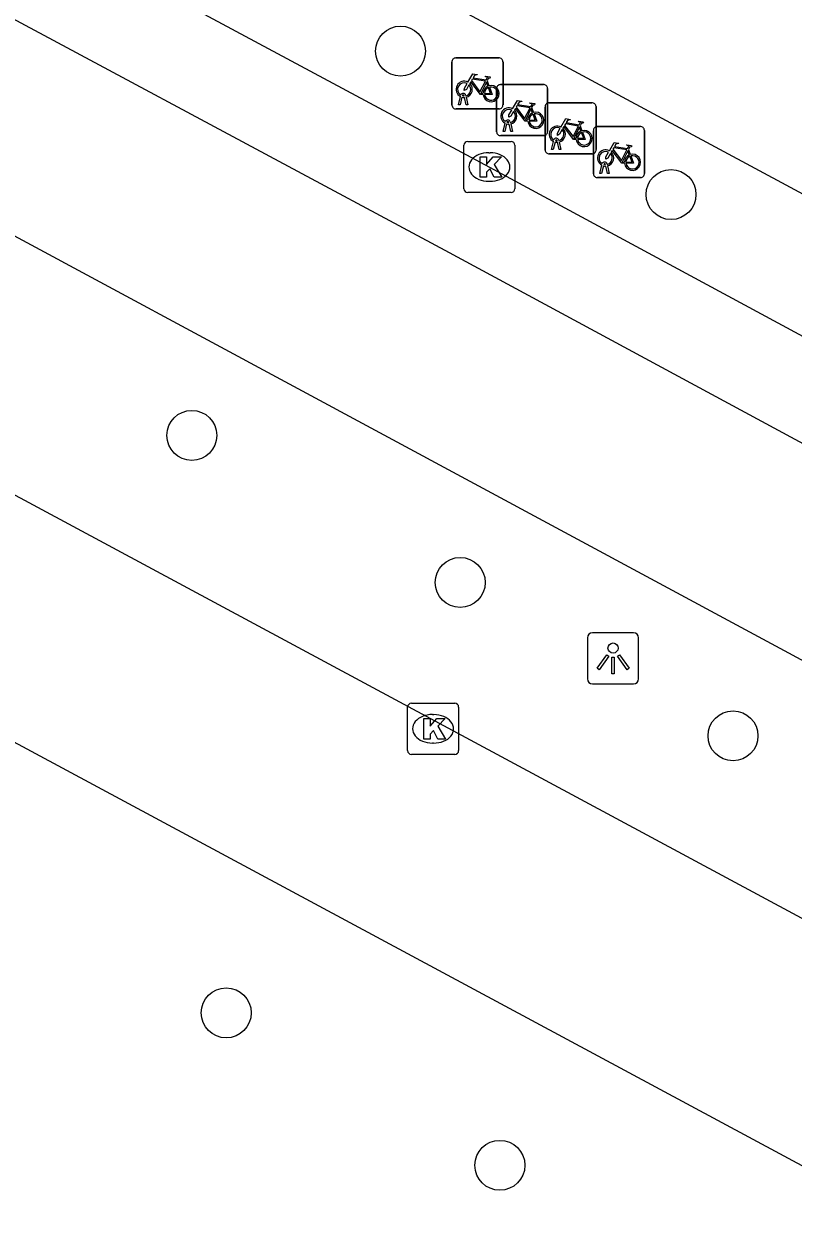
# Model space of a CAD drawing. Extents: x 159489 to 160304, y 383826 to 384530.
# Drawn here: x 159724.38 to 159739.45, y 384232.47 to 384255.68 of the extents above; entities that cross this region are included whole.
import ezdxf

# ---------------------------------------------------------------- set-up
doc = ezdxf.new("R2010")
doc.units = 0
for name, color, linetype in [('IMGEO_Boom', 7, 'Continuous'), ('IMGEO_Fietsenrek', 7, 'Continuous'), ('IMGEO_Kolk', 7, 'Continuous'), ('IMGEO_Lichtpunt', 7, 'Continuous'), ('IMGEO_Rijbaan_lokaal_gesloten', 7, 'Continuous'), ('IMGEO_Voetgangersgebied_gesloten', 7, 'Continuous'), ('IMGEO_Voetpad_open', 7, 'Continuous')]:
    doc.layers.add(name, color=color, linetype=linetype)

msp = doc.modelspace()

# ---------------------------------------------------------------- linework, layer by layer
at = {"layer": 'IMGEO_Boom'}
for centre in [(159731.76, 384255.144), (159737.059, 384252.335), (159727.673, 384247.62), (159732.93, 384244.741), (159738.273, 384241.737), (159728.348, 384236.312), (159733.708, 384233.327)]:
    msp.add_circle(centre, 0.489, dxfattribs=at)
at = {"layer": 'IMGEO_Fietsenrek'}
for p, q in [((159732.768, 384254.086), (159732.768, 384254.927)), ((159732.768, 384254.927), (159732.768, 384254.086)), ((159732.843, 384255.011), (159733.684, 384255.011)), ((159733.684, 384255.011), (159732.843, 384255.011)), ((159733.768, 384254.936), (159733.768, 384254.095)), ((159733.768, 384254.095), (159733.768, 384254.936)), ((159733.455, 384254.56), (159733.491, 384254.465)), ((159733.642, 384253.564), (159733.642, 384254.405)), ((159733.642, 384254.405), (159733.642, 384253.564)), ((159733.717, 384254.489), (159734.558, 384254.489)), ((159734.558, 384254.489), (159733.717, 384254.489)), ((159734.642, 384254.414), (159734.642, 384253.573)), ((159734.642, 384253.573), (159734.642, 384254.414)), ((159732.895, 384254.095), (159732.934, 384254.255)), ((159732.964, 384254.243), (159732.929, 384254.095)), ((159733.006, 384254.267), (159733.005, 384254.271)), ((159733.047, 384254.095), (159733.013, 384254.237)), ((159733.037, 384254.278), (159733.038, 384254.271)), ((159733.045, 384254.241), (159733.08, 384254.095)), ((159734.666, 384254.132), (159735.507, 384254.132)), ((159735.507, 384254.132), (159734.666, 384254.132)), ((159733.693, 384254.011), (159732.852, 384254.011)), ((159732.852, 384254.011), (159733.693, 384254.011)), ((159732.929, 384254.095), (159732.895, 384254.095)), ((159733.08, 384254.095), (159733.047, 384254.095)), ((159734.329, 384254.038), (159734.365, 384253.943)), ((159734.591, 384253.207), (159734.591, 384254.048)), ((159734.591, 384254.048), (159734.591, 384253.207)), ((159735.591, 384254.057), (159735.591, 384253.216)), ((159735.591, 384253.216), (159735.591, 384254.057)), ((159733.769, 384253.573), (159733.808, 384253.733)), ((159733.838, 384253.721), (159733.803, 384253.573)), ((159733.88, 384253.745), (159733.879, 384253.749)), ((159733.921, 384253.573), (159733.887, 384253.715)), ((159733.911, 384253.756), (159733.912, 384253.749)), ((159733.919, 384253.719), (159733.954, 384253.573)), ((159735.278, 384253.681), (159735.314, 384253.586)), ((159735.613, 384253.666), (159736.454, 384253.666)), ((159736.454, 384253.666), (159735.613, 384253.666)), ((159734.567, 384253.489), (159733.726, 384253.489)), ((159733.726, 384253.489), (159734.567, 384253.489)), ((159733.803, 384253.573), (159733.769, 384253.573)), ((159733.954, 384253.573), (159733.921, 384253.573)), ((159735.538, 384252.741), (159735.538, 384253.582)), ((159735.538, 384253.582), (159735.538, 384252.741)), ((159736.538, 384253.591), (159736.538, 384252.75)), ((159736.538, 384252.75), (159736.538, 384253.591)), ((159734.718, 384253.216), (159734.757, 384253.376)), ((159734.752, 384253.216), (159734.718, 384253.216)), ((159734.787, 384253.364), (159734.752, 384253.216)), ((159734.829, 384253.388), (159734.828, 384253.392)), ((159734.87, 384253.216), (159734.836, 384253.358)), ((159734.86, 384253.399), (159734.861, 384253.392)), ((159734.868, 384253.362), (159734.903, 384253.216)), ((159734.903, 384253.216), (159734.87, 384253.216)), ((159736.225, 384253.215), (159736.261, 384253.12)), ((159735.516, 384253.132), (159734.675, 384253.132)), ((159734.675, 384253.132), (159735.516, 384253.132)), ((159735.665, 384252.75), (159735.704, 384252.91)), ((159735.699, 384252.75), (159735.665, 384252.75)), ((159735.734, 384252.898), (159735.699, 384252.75)), ((159735.776, 384252.922), (159735.775, 384252.926)), ((159735.817, 384252.75), (159735.783, 384252.892)), ((159735.807, 384252.933), (159735.808, 384252.926)), ((159735.815, 384252.896), (159735.85, 384252.75)), ((159735.85, 384252.75), (159735.817, 384252.75)), ((159736.463, 384252.666), (159735.622, 384252.666)), ((159735.622, 384252.666), (159736.463, 384252.666))]:
    msp.add_line(p, q, dxfattribs=at)
for points in [[(159733.081, 384254.537), (159733.176, 384254.701), (159733.262, 384254.687), (159733.264, 384254.678), (159733.208, 384254.667), (159733.181, 384254.622), (159733.437, 384254.581)], [(159733.424, 384254.556), (159733.167, 384254.597), (159733.15, 384254.568), (159733.317, 384254.348), (159733.424, 384254.556)], [(159733.437, 384254.581), (159733.462, 384254.63), (159733.456, 384254.634), (159733.433, 384254.638), (159733.421, 384254.645), (159733.42, 384254.648), (159733.422, 384254.653), (159733.517, 384254.638), (159733.519, 384254.628), (159733.509, 384254.615), (159733.497, 384254.609), (159733.483, 384254.615), (159733.455, 384254.56)], [(159733.102, 384254.485), (159733.05, 384254.395), (159733.01, 384254.37), (159733.011, 384254.417), (159733.066, 384254.511)], [(159733.377, 384254.293), (159733.327, 384254.293), (159733.136, 384254.544), (159733.117, 384254.512)], [(159733.472, 384254.458), (159733.442, 384254.535), (159733.333, 384254.317), (159733.376, 384254.317)], [(159733.406, 384254.317), (159733.526, 384254.316), (159733.482, 384254.43)], [(159733.502, 384254.437), (159733.557, 384254.292), (159733.407, 384254.292)], [(159733.955, 384254.015), (159734.05, 384254.179), (159734.136, 384254.165), (159734.138, 384254.156), (159734.082, 384254.145), (159734.055, 384254.1), (159734.311, 384254.059)], [(159734.311, 384254.059), (159734.336, 384254.108), (159734.33, 384254.112), (159734.307, 384254.116), (159734.295, 384254.123), (159734.294, 384254.126), (159734.296, 384254.131), (159734.391, 384254.116), (159734.393, 384254.106), (159734.383, 384254.093), (159734.371, 384254.087), (159734.357, 384254.093), (159734.329, 384254.038)], [(159733.976, 384253.963), (159733.924, 384253.873), (159733.884, 384253.848), (159733.885, 384253.895), (159733.94, 384253.989)], [(159734.251, 384253.771), (159734.201, 384253.771), (159734.01, 384254.022), (159733.991, 384253.99)], [(159734.298, 384254.034), (159734.041, 384254.075), (159734.024, 384254.046), (159734.191, 384253.826), (159734.298, 384254.034)], [(159734.346, 384253.936), (159734.316, 384254.013), (159734.207, 384253.795), (159734.25, 384253.795)], [(159734.28, 384253.795), (159734.4, 384253.794), (159734.356, 384253.908)], [(159734.376, 384253.915), (159734.431, 384253.77), (159734.281, 384253.77)], [(159734.904, 384253.658), (159734.999, 384253.822), (159735.085, 384253.808), (159735.087, 384253.799), (159735.031, 384253.788), (159735.004, 384253.743), (159735.26, 384253.702)], [(159735.2, 384253.414), (159735.15, 384253.414), (159734.959, 384253.665), (159734.94, 384253.633)], [(159735.247, 384253.677), (159734.99, 384253.718), (159734.973, 384253.689), (159735.14, 384253.469), (159735.247, 384253.677)], [(159735.295, 384253.579), (159735.265, 384253.656), (159735.156, 384253.438), (159735.199, 384253.438)], [(159735.26, 384253.702), (159735.285, 384253.751), (159735.279, 384253.755), (159735.256, 384253.759), (159735.244, 384253.766), (159735.243, 384253.769), (159735.245, 384253.774), (159735.34, 384253.759), (159735.342, 384253.749), (159735.332, 384253.736), (159735.32, 384253.73), (159735.306, 384253.736), (159735.278, 384253.681)], [(159734.925, 384253.606), (159734.873, 384253.516), (159734.833, 384253.491), (159734.834, 384253.538), (159734.889, 384253.632)], [(159735.229, 384253.438), (159735.349, 384253.437), (159735.305, 384253.551)], [(159735.325, 384253.558), (159735.38, 384253.413), (159735.23, 384253.413)], [(159735.851, 384253.192), (159735.946, 384253.356), (159736.032, 384253.342), (159736.034, 384253.333), (159735.978, 384253.322), (159735.951, 384253.277), (159736.207, 384253.236)], [(159736.147, 384252.948), (159736.097, 384252.948), (159735.906, 384253.199), (159735.887, 384253.167)], [(159736.194, 384253.211), (159735.937, 384253.252), (159735.92, 384253.223), (159736.087, 384253.003), (159736.194, 384253.211)], [(159736.242, 384253.113), (159736.212, 384253.19), (159736.103, 384252.972), (159736.146, 384252.972)], [(159736.207, 384253.236), (159736.232, 384253.285), (159736.226, 384253.289), (159736.203, 384253.293), (159736.191, 384253.3), (159736.19, 384253.303), (159736.192, 384253.308), (159736.287, 384253.293), (159736.289, 384253.283), (159736.279, 384253.27), (159736.267, 384253.264), (159736.253, 384253.27), (159736.225, 384253.215)], [(159735.872, 384253.14), (159735.82, 384253.05), (159735.78, 384253.025), (159735.781, 384253.072), (159735.836, 384253.166)], [(159736.176, 384252.972), (159736.296, 384252.971), (159736.252, 384253.085)], [(159736.272, 384253.092), (159736.327, 384252.947), (159736.177, 384252.947)]]:
    msp.add_lwpolyline(points, dxfattribs=at)
for centre, radius, start, end in [((159732.846, 384254.933), 0.0779, 92.4484, 184.2845), ((159732.846, 384254.933), 0.0779, 92.4484, 184.2845), ((159733.69, 384254.933), 0.0779, 2.4484, 94.2845), ((159733.69, 384254.933), 0.0779, 2.4484, 94.2845), ((159733.008, 384254.396), 0.159, 62.6766, 242.1369), ((159733.008, 384254.396), 0.129, 63.3192, 238.903), ((159733.008, 384254.396), 0.129, 283.6043, 43.4302), ((159733.008, 384254.396), 0.159, 283.5766, 46.6042), ((159733.535, 384254.312), 0.159, 113.3408, 178.3217), ((159733.535, 384254.312), 0.159, 187.0065, 105.7708), ((159733.535, 384254.312), 0.129, 113.923, 177.9556), ((159733.535, 384254.312), 0.129, 188.6715, 104.5883), ((159733.72, 384254.411), 0.0779, 92.4484, 184.2845), ((159733.72, 384254.411), 0.0779, 92.4484, 184.2845), ((159734.564, 384254.411), 0.0779, 2.4484, 94.2845), ((159734.564, 384254.411), 0.0779, 2.4484, 94.2845), ((159732.988, 384254.267), 0.0499, 12.8025, 158.6934), ((159733.008, 384254.396), 0.159, 253.9967, 271.7867), ((159732.988, 384254.267), 0.0174, 12.8025, 163.4502), ((159733.008, 384254.396), 0.129, 253.415, 269.0204), ((159734.669, 384254.054), 0.0779, 92.4484, 184.2845), ((159734.669, 384254.054), 0.0779, 92.4484, 184.2845), ((159735.513, 384254.054), 0.0779, 2.4484, 94.2845), ((159735.513, 384254.054), 0.0779, 2.4484, 94.2845), ((159732.846, 384254.089), 0.0779, 182.4484, 274.2845), ((159732.846, 384254.089), 0.0779, 182.4484, 274.2845), ((159733.69, 384254.089), 0.0779, 272.4484, 4.2845), ((159733.69, 384254.089), 0.0779, 272.4484, 4.2845), ((159733.882, 384253.874), 0.159, 62.6766, 242.1369), ((159733.882, 384253.874), 0.129, 63.3192, 238.903), ((159733.882, 384253.874), 0.129, 283.6043, 43.4302), ((159733.882, 384253.874), 0.159, 283.5766, 46.6042), ((159734.409, 384253.79), 0.159, 113.3408, 178.3217), ((159734.409, 384253.79), 0.159, 187.0065, 105.7708), ((159734.409, 384253.79), 0.129, 113.923, 177.9556), ((159734.409, 384253.79), 0.129, 188.6715, 104.5883), ((159733.862, 384253.745), 0.0499, 12.8025, 158.6934), ((159733.882, 384253.874), 0.159, 253.9967, 271.7867), ((159733.862, 384253.745), 0.0174, 12.8025, 163.4502), ((159733.882, 384253.874), 0.129, 253.415, 269.0204), ((159734.831, 384253.517), 0.159, 62.6766, 242.1369), ((159734.831, 384253.517), 0.129, 63.3192, 238.903), ((159735.616, 384253.588), 0.0779, 92.4484, 184.2845), ((159735.616, 384253.588), 0.0779, 92.4484, 184.2845), ((159736.46, 384253.588), 0.0779, 2.4484, 94.2845), ((159736.46, 384253.588), 0.0779, 2.4484, 94.2845), ((159733.72, 384253.567), 0.0779, 182.4484, 274.2845), ((159733.72, 384253.567), 0.0779, 182.4484, 274.2845), ((159734.564, 384253.567), 0.0779, 272.4484, 4.2845), ((159734.564, 384253.567), 0.0779, 272.4484, 4.2845), ((159734.811, 384253.388), 0.0499, 12.8025, 158.6934), ((159734.831, 384253.517), 0.129, 283.6043, 43.4302), ((159734.831, 384253.517), 0.159, 283.5766, 46.6042), ((159735.358, 384253.433), 0.159, 113.3408, 178.3217), ((159735.358, 384253.433), 0.159, 187.0065, 105.7708), ((159735.358, 384253.433), 0.129, 113.923, 177.9556), ((159735.358, 384253.433), 0.129, 188.6715, 104.5883), ((159734.669, 384253.21), 0.0779, 182.4484, 274.2845), ((159734.669, 384253.21), 0.0779, 182.4484, 274.2845), ((159734.831, 384253.517), 0.159, 253.9967, 271.7867), ((159734.811, 384253.388), 0.0174, 12.8025, 163.4502), ((159734.831, 384253.517), 0.129, 253.415, 269.0204), ((159735.513, 384253.21), 0.0779, 272.4484, 4.2845), ((159735.513, 384253.21), 0.0779, 272.4484, 4.2845), ((159735.778, 384253.051), 0.159, 62.6766, 242.1369), ((159735.778, 384253.051), 0.129, 63.3192, 238.903), ((159735.758, 384252.922), 0.0499, 12.8025, 158.6934), ((159735.778, 384253.051), 0.129, 283.6043, 43.4302), ((159735.778, 384253.051), 0.159, 283.5766, 46.6042), ((159736.305, 384252.967), 0.159, 113.3408, 178.3217), ((159736.305, 384252.967), 0.159, 187.0065, 105.7708), ((159736.305, 384252.967), 0.129, 113.923, 177.9556), ((159736.305, 384252.967), 0.129, 188.6715, 104.5883), ((159735.616, 384252.744), 0.0779, 182.4484, 274.2845), ((159735.616, 384252.744), 0.0779, 182.4484, 274.2845), ((159735.778, 384253.051), 0.159, 253.9967, 271.7867), ((159735.758, 384252.922), 0.0174, 12.8025, 163.4502), ((159735.778, 384253.051), 0.129, 253.415, 269.0204), ((159736.46, 384252.744), 0.0779, 272.4484, 4.2845), ((159736.46, 384252.744), 0.0779, 272.4484, 4.2845)]:
    msp.add_arc(centre, radius, start, end, dxfattribs=at)
at = {"layer": 'IMGEO_Kolk'}
for p, q in [((159733.001, 384252.448), (159733.001, 384253.3)), ((159733.076, 384253.374), (159733.928, 384253.374)), ((159734.002, 384253.3), (159734.002, 384252.448)), ((159733.489, 384253.154), (159733.514, 384253.154)), ((159733.512, 384252.594), (159733.487, 384252.594)), ((159733.928, 384252.374), (159733.076, 384252.374)), ((159731.898, 384241.448), (159731.898, 384242.3)), ((159731.973, 384242.374), (159732.825, 384242.374)), ((159732.899, 384242.3), (159732.899, 384241.448)), ((159732.386, 384242.154), (159732.411, 384242.154)), ((159732.409, 384241.594), (159732.384, 384241.594)), ((159732.825, 384241.374), (159731.973, 384241.374))]:
    msp.add_line(p, q, dxfattribs=at)
for points in [[(159733.001, 384252.448), (159733.001, 384253.3)], [(159733.076, 384253.374), (159733.928, 384253.374)], [(159734.002, 384253.3), (159734.002, 384252.448)], [(159733.322, 384253.074), (159733.445, 384253.074), (159733.445, 384252.923), (159733.575, 384253.074), (159733.739, 384253.074), (159733.593, 384252.923), (159733.746, 384252.674), (159733.594, 384252.674), (159733.509, 384252.838), (159733.445, 384252.771), (159733.445, 384252.674), (159733.322, 384252.674), (159733.322, 384253.074)], [(159733.928, 384252.374), (159733.076, 384252.374)], [(159731.898, 384241.448), (159731.898, 384242.3)], [(159731.973, 384242.374), (159732.825, 384242.374)], [(159732.899, 384242.3), (159732.899, 384241.448)], [(159732.219, 384242.074), (159732.342, 384242.074), (159732.342, 384241.923), (159732.472, 384242.074), (159732.636, 384242.074), (159732.49, 384241.923), (159732.643, 384241.674), (159732.491, 384241.674), (159732.406, 384241.838), (159732.342, 384241.771), (159732.342, 384241.674), (159732.219, 384241.674), (159732.219, 384242.074)], [(159732.825, 384241.374), (159731.973, 384241.374)]]:
    msp.add_lwpolyline(points, dxfattribs=at)
for centre, start, end in [((159733.078, 384253.298), 91.552, 178.448), ((159733.078, 384253.298), 91.552, 178.448), ((159733.926, 384253.298), 1.552, 88.448), ((159733.926, 384253.298), 1.552, 88.448), ((159733.078, 384252.45), 181.552, 268.448), ((159733.078, 384252.45), 181.552, 268.448), ((159733.926, 384252.45), 271.552, 358.448), ((159733.926, 384252.45), 271.552, 358.448), ((159731.975, 384242.298), 91.552, 178.448), ((159731.975, 384242.298), 91.552, 178.448), ((159732.823, 384242.298), 1.552, 88.448), ((159732.823, 384242.298), 1.552, 88.448), ((159731.975, 384241.45), 181.552, 268.448), ((159731.975, 384241.45), 181.552, 268.448), ((159732.823, 384241.45), 271.552, 358.448), ((159732.823, 384241.45), 271.552, 358.448)]:
    msp.add_arc(centre, 0.0765, start, end, dxfattribs=at)
for centre, major_axis, ratio, start_param, end_param in [((159733.488, 384252.874), (-0.387, 0.002), 0.722429, 4.712389, 7.853982), ((159733.513, 384252.874), (-0.39, 0.002), 0.717154, 1.570796, 4.712389), ((159732.385, 384241.874), (-0.387, 0.002), 0.722429, 4.712389, 7.853982), ((159732.41, 384241.874), (-0.39, 0.002), 0.717154, 1.570796, 4.712389)]:
    msp.add_ellipse(centre, major_axis=major_axis, ratio=ratio, start_param=start_param, end_param=end_param, dxfattribs=at)
at = {"layer": 'IMGEO_Lichtpunt'}
for p, q in [((159736.327, 384243.753), (159735.519, 384243.753)), ((159736.327, 384243.753), (159735.519, 384243.753)), ((159735.425, 384243.658), (159735.425, 384242.851)), ((159735.425, 384243.658), (159735.425, 384242.851)), ((159736.421, 384242.851), (159736.421, 384243.658)), ((159736.421, 384242.851), (159736.421, 384243.658)), ((159735.519, 384242.757), (159736.327, 384242.757)), ((159735.519, 384242.757), (159736.327, 384242.757))]:
    msp.add_line(p, q, dxfattribs=at)
for points in [[(159735.799, 384243.322), (159735.838, 384243.294), (159735.65, 384243.032), (159735.612, 384243.059), (159735.799, 384243.322)], [(159735.901, 384243.274), (159735.948, 384243.274), (159735.948, 384242.952), (159735.901, 384242.952), (159735.901, 384243.274)], [(159736.011, 384243.294), (159736.049, 384243.321), (159736.236, 384243.059), (159736.197, 384243.031), (159736.011, 384243.294)]]:
    msp.add_lwpolyline(points, dxfattribs=at)
msp.add_circle((159735.924, 384243.456), 0.0994, dxfattribs=at)
for centre, start, end in [((159735.519, 384243.658), 90, 180), ((159735.519, 384243.658), 90, 180), ((159736.327, 384243.658), 0, 90), ((159736.327, 384243.658), 0, 90), ((159735.519, 384242.851), 180, 270), ((159735.519, 384242.851), 180, 270), ((159736.327, 384242.851), 270, 0), ((159736.327, 384242.851), 270, 360)]:
    msp.add_arc(centre, 0.0946, start, end, dxfattribs=at)
at = {"layer": 'IMGEO_Rijbaan_lokaal_gesloten'}
for points in [[(159718.689, 384260.816), (159717.817, 384259.189), (159732.627, 384251.248), (159761.116, 384235.868), (159761.993, 384237.492)], [(159772.562, 384225.477), (159711.716, 384258.252)]]:
    msp.add_lwpolyline(points, dxfattribs=at)
at = {"layer": 'IMGEO_Voetgangersgebied_gesloten'}
for points in [[(159769.966, 384221.85), (159712.63, 384252.667)], [(159713.589, 384247.309), (159767.975, 384218.084)]]:
    msp.add_lwpolyline(points, dxfattribs=at)
at = {"layer": 'IMGEO_Voetpad_open'}
for points in [[(159778.522, 384238.137), (159775.75, 384232.935), (159674.737, 384287.233), (159677.536, 384292.428), (159778.522, 384238.137)], [(159718.689, 384260.816), (159733.502, 384252.874), (159761.993, 384237.492)]]:
    msp.add_lwpolyline(points, dxfattribs=at)

doc.saveas('drawing.dxf')
